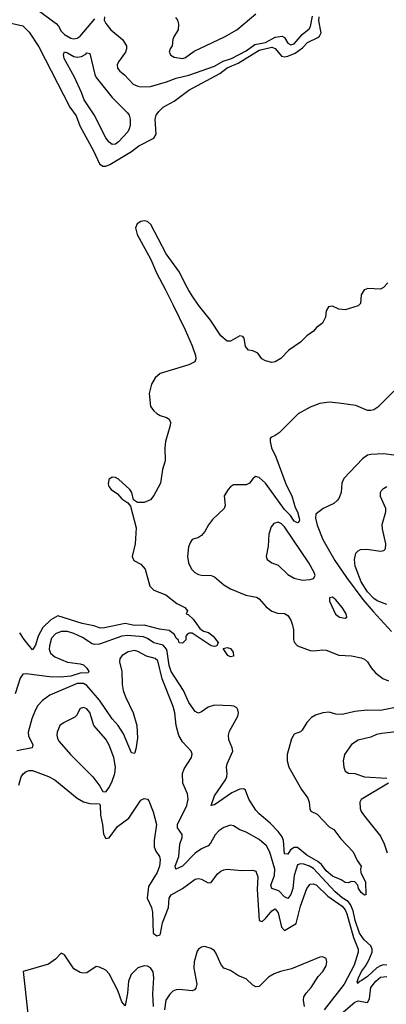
# Model space of a CAD drawing. Header units: inches. Extents: x 1694797 to 1849917, y 907313 to 1017959.
# Tile 464 of 656: x 1766650 to 1768947, y 985524 to 991693. Entities that reach past the tile are written whole.
import ezdxf

# ---------------------------------------------------------------- set-up
doc = ezdxf.new("R2010")
doc.units = ezdxf.units.IN
doc.header["$MEASUREMENT"] = 0
doc.layers.add('B7968', color=7, linetype='Continuous')
doc.layers.add('B7969', color=7, linetype='Continuous')

msp = doc.modelspace()

# ---------------------------------------------------------------- linework, layer by layer
at = {"layer": 'B7968', "color": 5}
for points, elevation in [([(1767562.7, 990000), (1767610, 989909.5), (1767686.5, 989750), (1767730.1, 989650), (1767750.7, 989590), (1767752.7, 989567.3), (1767747.3, 989550), (1767710, 989529.6), (1767530, 989477), (1767498, 989450), (1767476.4, 989410), (1767461.6, 989350), (1767470.4, 989270), (1767490, 989242), (1767510, 989224.9), (1767530, 989213), (1767570, 989200.7), (1767586, 989190), (1767594, 989170), (1767593, 989150), (1767564.4, 989050), (1767560.4, 989010), (1767561.6, 988930), (1767545.3, 988874.7), (1767531.5, 988790), (1767490, 988712.7), (1767470, 988685.2), (1767459.9, 988680.1), (1767429, 988669), (1767388.7, 988668.7), (1767364, 988684), (1767352.3, 988730), (1767341.2, 988750), (1767270, 988813.2), (1767250, 988823.7), (1767230, 988826), (1767208.3, 988811.7), (1767204.1, 988784.1), (1767208.5, 988768.5), (1767222.8, 988750), (1767262, 988722), (1767290, 988691.3), (1767326.8, 988666.8), (1767345.4, 988645.4), (1767380.7, 988510), (1767373.4, 988410), (1767354.8, 988330), (1767364.9, 988304.9), (1767410, 988281.6), (1767436.9, 988250), (1767464.8, 988144.8), (1767490, 988119.3), (1767564.9, 988090), (1767635.3, 988035.3), (1767684.7, 988010), (1767702, 987990), (1767694, 987970), (1767706, 987966), (1767738, 987938), (1767778.4, 987878.4), (1767801.1, 987861.1), (1767833.1, 987853.1), (1767861.6, 987830), (1767894, 987790), (1767884.7, 987770), (1767870, 987765.6), (1767849.7, 987769.7), (1767730, 987849), (1767711.3, 987848.7), (1767699.6, 987840.4), (1767692, 987830), (1767691.6, 987808.4), (1767670, 987786), (1767650, 987789), (1767645.1, 987805.1), (1767630, 987819), (1767620.1, 987840.1), (1767586.2, 987866.2), (1767526, 987874), (1767430, 987899.8), (1767370, 987897.3), (1767310, 987909.9), (1767170, 987880.5), (1767150, 987882.2), (1767115.1, 987895.1), (1767040.5, 987910), (1766890, 987957.2), (1766846.2, 987933.8), (1766794.3, 987885.7), (1766765, 987830), (1766750, 987774.5), (1766730, 987745.6), (1766677.3, 987810), (1766650, 987852.3)], 520), ([(1768809.3, 990000), (1768790.7, 989970), (1768784.9, 989915.1), (1768770, 989899.3), (1768690, 989875.1), (1768650, 989879.3), (1768610, 989899), (1768585.4, 989894.6), (1768570.9, 989869.1), (1768566.8, 989830), (1768547.5, 989792.5), (1768510, 989764), (1768490, 989741.2), (1768450, 989712.7), (1768410, 989671.8), (1768336.9, 989623.1), (1768285.5, 989570), (1768250, 989549.6), (1768230, 989545.1), (1768190, 989556), (1768167.6, 989567.6), (1768142.7, 989602.7), (1768110, 989619), (1768082.7, 989622.7), (1768065.6, 989645.6), (1768057.2, 989697.2), (1768049, 989709), (1768030, 989712), (1767970, 989679.6), (1767950, 989679.7), (1767910, 989712.5), (1767844.7, 989810), (1767770, 989904.1), (1767730, 989963), (1767708.3, 990000)], 520), ([(1768994.4, 989365.6), (1768893.8, 989266.2), (1768870, 989249.4), (1768850, 989243.7), (1768830, 989245.1), (1768755.6, 989275.6), (1768650, 989289.6), (1768590, 989296.2), (1768530, 989287.3), (1768470, 989265.1), (1768395.8, 989224.2), (1768275.1, 989104.9), (1768250, 989087), (1768223.7, 989076.3), (1768219.1, 989070), (1768220.2, 989050), (1768228.8, 989010), (1768254.3, 988954.3), (1768319.6, 988779.6), (1768354.4, 988710), (1768377, 988637), (1768391.2, 988610), (1768402, 988570), (1768402.8, 988557.2), (1768396.8, 988543.2), (1768390, 988541.2), (1768370, 988552), (1768345.9, 988585.9), (1768310, 988623.5), (1768190, 988789.8), (1768150, 988825.6), (1768128.3, 988831.7), (1768110, 988817.2), (1768090.3, 988789.7), (1768070, 988779.5), (1767990, 988778.4), (1767970, 988766), (1767956.3, 988750), (1767930.7, 988710), (1767937.1, 988650), (1767930.3, 988629.7), (1767858, 988562), (1767832.4, 988527.6), (1767810, 988486), (1767790, 988462), (1767770, 988449.4), (1767730, 988436), (1767719.9, 988420.1), (1767708.5, 988390), (1767701.7, 988330), (1767707, 988290), (1767725.7, 988250), (1767747, 988230), (1767770, 988217.6), (1767790, 988212.2), (1767850, 988211), (1767870, 988202.2), (1767930, 988151.5), (1767970, 988127.4), (1768067.3, 988087.3), (1768134.3, 988074.3), (1768150, 988064.2), (1768194.2, 988014.2), (1768230, 987987.9), (1768264.7, 987975.3), (1768310, 987971.7), (1768330, 987960.4), (1768350, 987930.6), (1768360.2, 987900.2), (1768366, 987870), (1768365.2, 987810), (1768370, 987794), (1768390.5, 987770), (1768470, 987741.6), (1768490, 987738.2), (1768550, 987745.5), (1768570, 987743.2), (1768650, 987712), (1768730, 987706.5), (1768790, 987695.5), (1768810, 987686.5), (1768828.9, 987670), (1768852.1, 987632.1), (1768880.1, 987600.1), (1768925.9, 987565.9), (1768960.5, 987550)], 540), ([(1768995.4, 988964.6), (1768930, 988972.3), (1768850.2, 988969.8), (1768830, 988964.7), (1768797.8, 988942.2), (1768682, 988818), (1768668.4, 988790), (1768663.8, 988730), (1768650, 988694), (1768639.9, 988680.1), (1768617.7, 988662.3), (1768550.6, 988630), (1768505.5, 988594.5), (1768502.9, 988570), (1768513.7, 988526.3), (1768550, 988436.1), (1768625.6, 988305.6), (1768698.6, 988198.6), (1768800.9, 988060.9), (1768864.1, 987984.1), (1768980.5, 987860.5)], 560), ([(1768950, 988029.3), (1768890, 988052.6), (1768870, 988065.9), (1768830, 988108.9), (1768790.2, 988170), (1768752.7, 988270), (1768748.5, 988311.5), (1768756.3, 988350), (1768770, 988366), (1768786.2, 988373.8), (1768824.4, 988375.6), (1768910, 988363.5), (1768932.7, 988367.3), (1768942, 988378), (1768945.3, 988410), (1768922.7, 988502.7), (1768921.3, 988530), (1768944.2, 988610), (1768943.7, 988630), (1768910, 988704.7), (1768910.4, 988730), (1768917.4, 988742.6), (1768930, 988756.2), (1768950, 988767.6)], 580), ([(1769090, 987400.8), (1768910, 987364.9), (1768827.4, 987367.4), (1768750, 987358.9), (1768670, 987339.5), (1768630, 987341.5), (1768590, 987354.3), (1768550.5, 987350), (1768504, 987336), (1768478.9, 987321.1), (1768448.9, 987290), (1768419, 987241), (1768410, 987231.6), (1768370, 987216.2), (1768353, 987187), (1768326.3, 987090), (1768326.2, 987050), (1768335.8, 987010), (1768416.2, 986870), (1768455.7, 986815.7), (1768463.8, 986790), (1768467.8, 986747.8), (1768475.1, 986735.1), (1768514.8, 986714.8), (1768590, 986635.8), (1768618.8, 986618.8), (1768661.3, 986561.3), (1768739.2, 986479.2), (1768765, 986425), (1768790.7, 986390), (1768785.5, 986370), (1768788, 986350), (1768817.7, 986290), (1768818, 986210), (1768810, 986207.3), (1768790, 986225.2), (1768772, 986250), (1768769.5, 986270), (1768751, 986291), (1768727.2, 986292.8), (1768710, 986285.2), (1768690, 986287.3), (1768664.2, 986304.2), (1768610, 986327), (1768570, 986361), (1768540.3, 986400.3), (1768518.8, 986418.8), (1768450, 986457.8), (1768390, 986506.9), (1768370, 986506), (1768347.9, 986492.1), (1768330, 986464.2), (1768310, 986466), (1768304, 986550), (1768294, 986574), (1768270, 986605.7), (1768218.8, 986658.8), (1768150, 986717.5), (1768130, 986741.1), (1768085.3, 986810), (1768064.9, 986864.9), (1768053.6, 986873.6), (1768030, 986871.7), (1767979.5, 986850), (1767870, 986773.3), (1767848.8, 986768.8), (1767869.9, 986830), (1767938.9, 986930), (1767947.2, 986950), (1767950.5, 986970.5), (1767945.8, 987010), (1767949.8, 987030), (1767986.2, 987110), (1767982.4, 987130), (1767960.9, 987180.9), (1767958.5, 987210), (1767965.5, 987234.5), (1768017.7, 987330), (1768021.8, 987350), (1768017.6, 987370), (1768010, 987380.5), (1767991.3, 987391.3), (1767974.2, 987394.2), (1767870, 987397.5), (1767830, 987385.4), (1767790, 987356.4), (1767770, 987348.4), (1767750, 987359.1), (1767710, 987415.1), (1767676.2, 987490), (1767599.5, 987610), (1767586.8, 987646.8), (1767574.4, 987734.4), (1767569, 987750), (1767550, 987773.3), (1767490, 987788.1), (1767450, 987815.3), (1767425.9, 987825.9), (1767325.6, 987834.4), (1767290, 987830.3), (1767150, 987781.3), (1767118.6, 987778.6), (1767103.3, 987783.3), (1767042.7, 987822.7), (1766990, 987847.5), (1766950, 987859), (1766910, 987860.2), (1766873.8, 987846.2), (1766850, 987817.6), (1766836.8, 987770), (1766835.7, 987750), (1766843.5, 987723.6), (1766870, 987700.1), (1766950, 987666.7), (1767030, 987657.6), (1767049, 987650), (1767070.1, 987630.1), (1767082.4, 987610), (1767078.8, 987601.2), (1767030, 987599), (1766970, 987580.9), (1766905.7, 987574.3), (1766835.9, 987575.9), (1766690, 987594.4), (1766670, 987592.8), (1766652.8, 987567.2), (1766620.9, 987470)], 540), ([(1768950, 985769), (1768930, 985770.6), (1768910, 985765.5), (1768887.5, 985752.5), (1768830, 985698.7), (1768790, 985670.9), (1768774.6, 985665.4), (1768770, 985655.1), (1768765.4, 985665.4), (1768772, 985690), (1768792.2, 985730), (1768817.5, 985762.5), (1768838.6, 985801.4), (1768858.5, 985850), (1768858.9, 985870), (1768849.4, 985890), (1768808.3, 985928.3), (1768779.8, 985970), (1768751.3, 986050), (1768740.2, 986110), (1768723.3, 986150), (1768707.2, 986167.2), (1768670, 986190.5), (1768623.8, 986230), (1768490, 986374.6), (1768465, 986390), (1768430, 986401.5), (1768410, 986404.2), (1768390, 986396.9), (1768370.4, 986330), (1768360.7, 986250), (1768350, 986212), (1768330, 986186.6), (1768310, 986197), (1768274.3, 986234.3), (1768229, 986250), (1768224.6, 986270), (1768247.5, 986330), (1768248.4, 986370), (1768217.2, 986477.2), (1768196.7, 986516.7), (1768150, 986556.8), (1768070, 986603), (1768030, 986616.9), (1767990, 986642), (1767970, 986645.7), (1767930, 986630.9), (1767897, 986610), (1767873.9, 986586.1), (1767845.6, 986534.4), (1767830, 986517.4), (1767790, 986498.5), (1767750, 986471.6), (1767670.2, 986390), (1767628, 986370), (1767625, 986390), (1767646.3, 986450), (1767653.5, 986526.5), (1767667.5, 986570), (1767668.8, 986588.8), (1767638.8, 986630), (1767638.7, 986650), (1767697.9, 986770), (1767706.2, 986810), (1767702.3, 986842.3), (1767673.3, 986910), (1767670.8, 986970), (1767679.7, 987000.3), (1767726.4, 987070), (1767730.8, 987090.8), (1767725.4, 987110), (1767670, 987168.2), (1767647.7, 987207.7), (1767631.2, 987270), (1767621.9, 987350), (1767612.1, 987390), (1767542.2, 987562.2), (1767515.1, 987675.1), (1767499.7, 987690), (1767445.6, 987705.6), (1767390, 987735.2), (1767370, 987739.8), (1767330, 987732.1), (1767293.1, 987710), (1767278, 987690), (1767275.6, 987670), (1767290.3, 987609.7), (1767291.5, 987528.5), (1767298.4, 987490), (1767312.8, 987450), (1767360.9, 987350), (1767384.6, 987270), (1767387.5, 987192.5), (1767377.8, 987122.2), (1767370, 987096), (1767350, 987099.5), (1767299.5, 987219.5), (1767266.9, 987270), (1767230, 987311.6), (1767149.1, 987430), (1767070, 987520.5), (1767050, 987533.5), (1767010, 987533.8), (1766839, 987461), (1766792.4, 987427.6), (1766763.8, 987396.2), (1766748.8, 987370), (1766726.9, 987313.1), (1766703.5, 987230), (1766706.2, 987206.2), (1766732.6, 987150), (1766727.7, 987130), (1766631.5, 987111.5)], 560), ([(1769044.3, 987235.7), (1768918.4, 987221.6), (1768886.2, 987213.8), (1768850, 987198.3), (1768770, 987178.7), (1768729.1, 987150.9), (1768686, 987090), (1768677.4, 987050), (1768680.9, 987010), (1768690, 986985.5), (1768710, 986972.2), (1768750, 986969.1), (1768810, 986950.2), (1768950, 986940.2)], 560), ([(1766643.8, 986896.2), (1766659.1, 986950), (1766672.2, 986967.8), (1766690, 986981.8), (1766710, 986989.8), (1766730, 986988.2), (1766830, 986952), (1766870.7, 986930.7), (1767010, 986816.3), (1767050, 986793.6), (1767090, 986782), (1767150, 986779), (1767154, 986770), (1767156.4, 986710), (1767169.9, 986649.9), (1767175.8, 986590), (1767190, 986562), (1767210, 986567.6), (1767262, 986638), (1767333.7, 986690), (1767410, 986803.7), (1767430, 986814.5), (1767450, 986809.5), (1767458.7, 986798.7), (1767485.7, 986730), (1767507.4, 986650), (1767492.9, 986550), (1767492.3, 986510), (1767502.9, 986482.9), (1767525.1, 986450), (1767530.6, 986430), (1767526, 986390), (1767511.9, 986350), (1767458.1, 986261.9), (1767449.1, 986190), (1767475, 986130), (1767481.6, 986101.6), (1767486.8, 985970), (1767510, 985953.4), (1767530, 985960.3), (1767532.9, 985967.1), (1767545.7, 986034.3), (1767583.3, 986130), (1767586.6, 986190), (1767599.6, 986210), (1767670.3, 986250), (1767750, 986307.9), (1767770, 986311.8), (1767790, 986307.9), (1767830, 986285.6), (1767850, 986287.1), (1767890, 986341.5), (1767910, 986358), (1767930, 986367.1), (1767950, 986369.7), (1768042.7, 986362.7), (1768110, 986365.1), (1768130, 986357.4), (1768142.8, 986322.8), (1768137.3, 986242.7), (1768150, 986049.6), (1768170, 986043.7), (1768190, 986060.9), (1768230, 986109), (1768250, 986122.8), (1768270, 986098), (1768290, 986006.3), (1768310, 985985.5), (1768382.4, 986030), (1768410, 986139.7), (1768450.2, 986249.8), (1768470, 986276.8), (1768490, 986277.8), (1768510, 986269.8), (1768581.7, 986201.7), (1768670, 986139.1), (1768690, 986114.9), (1768700.9, 986090), (1768742.5, 985942.5), (1768771.6, 985870), (1768771.7, 985850), (1768745.5, 985770), (1768683.4, 985650), (1768558.7, 985490)], 580), ([(1768961.1, 986910), (1768790, 986806.6), (1768781, 986790), (1768783.9, 986750), (1768790, 986732.2), (1768810, 986703.1), (1768910, 986576.9), (1768934.4, 986530), (1768952.8, 986472.8)], 560), ([(1768434.7, 985510), (1768428.4, 985550), (1768430.3, 985570), (1768445.2, 985594.8), (1768477.3, 985630), (1768520.8, 985699.2), (1768548.6, 985730), (1768570, 985766), (1768575.6, 985790), (1768571.2, 985810), (1768550, 985822.4), (1768530, 985818.3), (1768354.2, 985745.8), (1768284.9, 985730), (1768245.1, 985714.9), (1768210, 985694.8), (1768150, 985635.9), (1768130, 985632.5), (1768110, 985643.9), (1768070, 985683.4), (1768021.8, 985701.8), (1767970, 985735.4), (1767929.8, 985749.8), (1767910, 985775.6), (1767881.3, 985841.3), (1767870, 985858.5), (1767850, 985874.5), (1767810, 985886.9), (1767790, 985883), (1767770.2, 985869.8), (1767763.1, 985856.9), (1767743.2, 985790), (1767741.6, 985750), (1767760.4, 985650), (1767754.4, 985625.6), (1767744.8, 985615.2), (1767730, 985608.7), (1767650, 985616.6), (1767630, 985615.2), (1767610, 985606.5), (1767590, 985587.2), (1767565.6, 985550), (1767557.4, 985490)], 620), ([(1767489.3, 985509.3), (1767483.7, 985590), (1767491.2, 985690), (1767486.7, 985726.7), (1767470, 985752.8), (1767450, 985763.4), (1767430, 985765.4), (1767390, 985752.3), (1767348.2, 985710), (1767332.6, 985670), (1767326.6, 985593.4), (1767310, 985513.6), (1767290, 985539.7), (1767264.1, 985610), (1767210, 985714.7), (1767190, 985736.9), (1767150, 985756.9), (1767130, 985760.7), (1767070, 985721.3), (1767050, 985718.9), (1767030, 985723.1), (1766990, 985747.1), (1766930, 985834.5), (1766910, 985843.7), (1766873.9, 985806.1), (1766830, 985776.4), (1766671.3, 985730), (1766708.4, 985390)], 620), ([(1768606.2, 985413.8), (1768750, 985536.7), (1768770, 985546.5), (1768830, 985535.7), (1768842.1, 985557.9), (1768851, 985630), (1768881.8, 985670), (1768910, 985693.1), (1768950, 985699.1)], 580)]:
    msp.add_lwpolyline(points, dxfattribs=dict(at, elevation=elevation))
for points, elevation in [([(1768270, 988544), (1768242.6, 988537.4), (1768225, 988515), (1768210.2, 988470), (1768206, 988394), (1768193.4, 988330), (1768200.7, 988310), (1768230.8, 988290), (1768270, 988274.9), (1768330, 988217), (1768370, 988194), (1768422.2, 988182.2), (1768470, 988186.5), (1768490, 988191.8), (1768501.2, 988210), (1768495.4, 988230), (1768461.5, 988290), (1768310, 988514.9), (1768290, 988535.3)], 560), ([(1768610, 988075.6), (1768590.8, 988070), (1768591.8, 988050), (1768629.2, 987969.2), (1768654.8, 987950), (1768690, 987943.7), (1768700.9, 987950), (1768696.1, 987970), (1768670, 988010.7), (1768630, 988058.7)], 560), ([(1767970, 987701.3), (1767955.1, 987710), (1767926, 987754), (1767950, 987760.5), (1767970, 987754), (1767988.2, 987730), (1767990, 987705.2)], 520), ([(1767050, 987384.5), (1767030, 987378), (1767006.4, 987333.6), (1766996.2, 987323.8), (1766928.2, 987290), (1766902.6, 987270), (1766884.4, 987230), (1766882.4, 987210), (1766886.9, 987190), (1766898.3, 987170), (1766967.7, 987090), (1767107.4, 986950), (1767152.7, 986890), (1767170, 986858), (1767190, 986854.8), (1767210, 986882), (1767230, 986921.6), (1767246, 986970), (1767249.8, 987010.2), (1767239.9, 987070), (1767210, 987147.8), (1767190, 987184.7), (1767115.1, 987270), (1767090, 987351.6), (1767070, 987374.7)], 580)]:
    msp.add_lwpolyline(points, close=True, dxfattribs=dict(at, elevation=elevation))
at = {"layer": 'B7969', "color": 5}
for points, elevation in [([(1766767.6, 991750), (1766878.5, 991670), (1766893.2, 991653.2), (1766910, 991621.4), (1766930, 991600.4), (1766970, 991577.4), (1766990, 991572.7), (1767010, 991577.2), (1767030, 991590.1), (1767120.6, 991699.4)], 540), ([(1766558.8, 991678.8), (1766670, 991655.3), (1766710, 991615.9), (1766770, 991522.5), (1766965.1, 991145.1), (1767004.2, 991090), (1767027.2, 991027.2), (1767112, 990872), (1767150.5, 990790), (1767170, 990775.4), (1767190, 990775.7), (1767214.2, 990785.8), (1767350, 990867.6), (1767396.9, 990903.1), (1767490.8, 990950), (1767504.2, 990975.8), (1767499.7, 991070), (1767505.6, 991094.4), (1767521.2, 991118.8), (1767550, 991145.3), (1767617.4, 991182.6), (1767709.4, 991250.6), (1767903.7, 991356.3), (1767950, 991390.8), (1768019.1, 991420.9), (1768150, 991502.5), (1768230, 991521.5), (1768250, 991513.2), (1768290, 991465.4), (1768310, 991460.8), (1768330, 991464.6), (1768375.8, 991484.2), (1768422.6, 991517.4), (1768453, 991550), (1768518.3, 991581.7), (1768529.2, 991590.8), (1768538.3, 991610), (1768525.2, 991685.2), (1768526.9, 991710)], 520), ([(1767181.1, 991710), (1767179.5, 991690), (1767188.8, 991670), (1767221.7, 991630), (1767294.9, 991570), (1767318.8, 991530), (1767319.2, 991510), (1767312.4, 991490), (1767269.3, 991430), (1767261.2, 991410), (1767262.7, 991390), (1767278, 991370), (1767306.9, 991346.9), (1767360.9, 991290), (1767390, 991275.8), (1767410, 991272.3), (1767470, 991275.5), (1767570, 991303.2), (1767630, 991326.4), (1767710, 991345.5), (1767870, 991401.3), (1767925.9, 991434.1), (1767976.2, 991450), (1768070, 991497.5), (1768123.2, 991536.8), (1768190, 991549.9), (1768250, 991584.2), (1768294.9, 991590), (1768310, 991581.8), (1768330, 991545.4), (1768350, 991535.8), (1768370, 991542.7), (1768419.5, 991600.5), (1768463.3, 991636.7), (1768471.5, 991650), (1768485.2, 991714.8)], 540), ([(1767625.9, 991705.9), (1767638, 991690), (1767645.2, 991665.2), (1767643.6, 991630), (1767617.6, 991590), (1767610.4, 991570), (1767606, 991530), (1767593, 991510), (1767587, 991490), (1767596.3, 991470), (1767618.7, 991458.7), (1767669.3, 991449.3), (1767690, 991456.5), (1767744.3, 991495.7), (1767933.9, 991586.1), (1768011, 991629), (1768130, 991728.8)], 560), ([(1767708.3, 990000), (1767690.7, 990030), (1767651, 990111), (1767566.8, 990226.8), (1767470.8, 990410.8), (1767450, 990428.2), (1767430, 990432.7), (1767410, 990428.6), (1767386.5, 990413.5), (1767376.2, 990390), (1767386.8, 990346.8), (1767471.3, 990191.3), (1767506.9, 990106.9), (1767562.7, 990000)], 520), ([(1768956.1, 990043.9), (1768930, 990015.6), (1768910, 990005.4), (1768830.5, 990009.5), (1768810, 990001.2), (1768809.3, 990000)], 520)]:
    msp.add_lwpolyline(points, dxfattribs=dict(at, elevation=elevation))
at = {"layer": 'B7969', "color": 5, "elevation": 520}
msp.add_lwpolyline([(1767010, 991457.8), (1767038.3, 991461.7), (1767063.5, 991476.5), (1767070, 991485.3), (1767090, 991481), (1767121.3, 991350), (1767130.1, 991330), (1767230, 991204.6), (1767325.5, 991110), (1767335.1, 991095.1), (1767341.6, 991070), (1767342.4, 991030), (1767336.5, 991010), (1767326.7, 990990), (1767270, 990928.5), (1767250, 990912.8), (1767230, 990910.6), (1767210, 990925.6), (1767190, 990953.4), (1767116.5, 991096.5), (1767053.7, 991190), (1767037.5, 991237.5), (1766993.2, 991333.2), (1766928.8, 991450), (1766924.5, 991475.5), (1766930, 991492.7), (1766950, 991486.3), (1766990, 991461.9)], close=True, dxfattribs=at)

doc.saveas('drawing.dxf')
